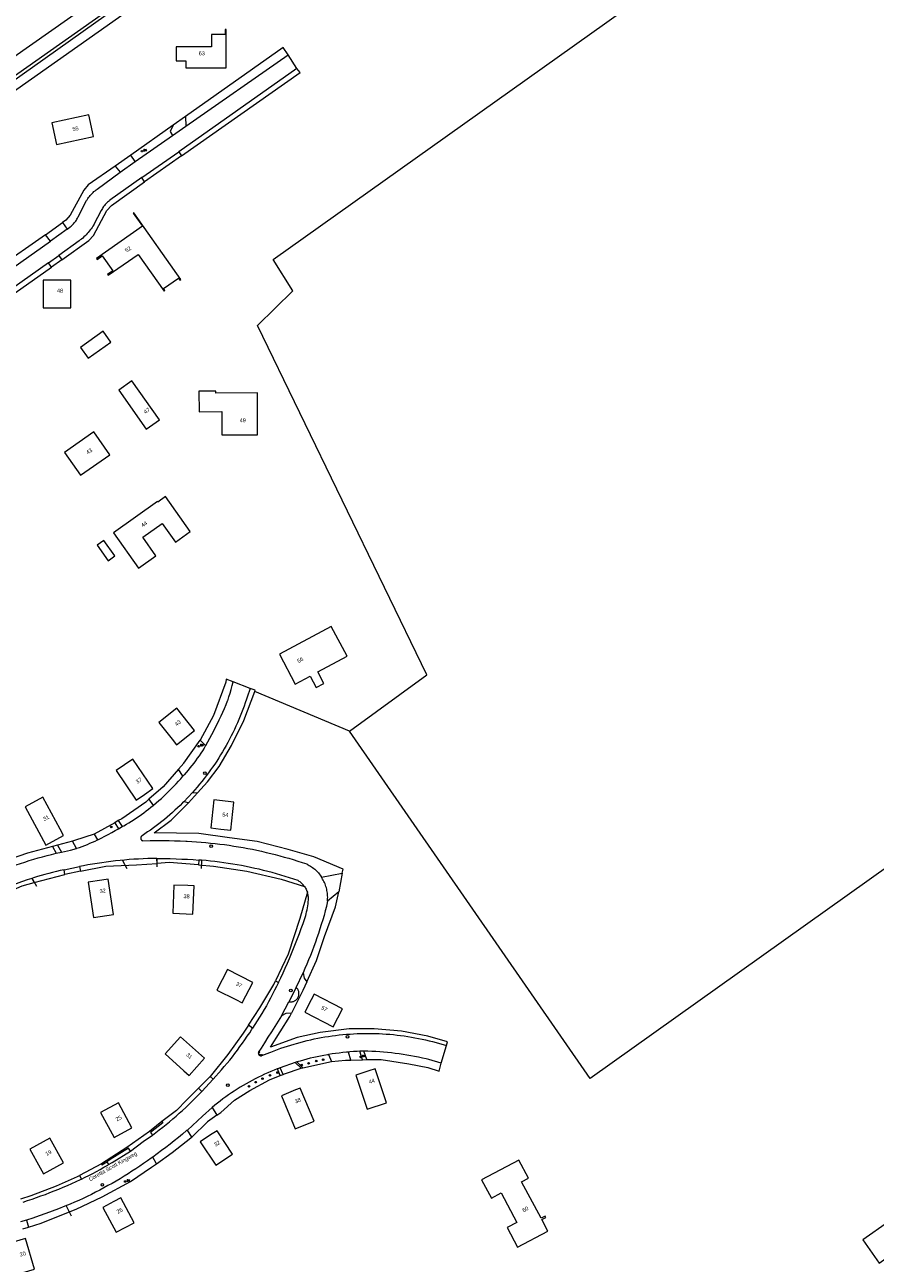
# Model space of a CAD drawing. Header units: metres. Extents: x 138165 to 154469, y 480134 to 494189.
# Tile 901 of 1056: x 149211 to 149480, y 486993 to 487384. Entities that reach past the tile are written whole.
import ezdxf

# ---------------------------------------------------------------- set-up
doc = ezdxf.new("R2010")
doc.units = ezdxf.units.M
doc.header["$LTSCALE"] = 0.001
doc.header["$MEASUREMENT"] = 0
for name, color, linetype, lineweight in [('Level 5', 7, 'Continuous', 0), ('TOP-L-terrein schutting raster hek leuning', 7, 'Continuous', 0), ('TOP-L-topo objecten punt', 7, 'Continuous', 0), ('TOP-L-topo objecten vlak', 7, 'Continuous', 0), ('TOP-T-topo huisnummering naamgeving', 7, 'Continuous', 0)]:
    doc.layers.add(name, color=color, linetype=linetype, lineweight=lineweight)
doc.styles.add('Style-INTL_ISO', font='INTL_ISO.shx')
doc.styles.add('Style-STANDARD', font='STANDARD.shx')

# ---------------------------------------------------------------- blocks, each defined once
blk = doc.blocks.new('24')
at = {"layer": 'TOP-L-topo objecten punt', "color": 7, "linetype": 'Continuous', "lineweight": 0}
for radius in [0.025, 0.0182, 0.0115, 0.005]:
    blk.add_circle((0, 0), radius, dxfattribs=at)
blk = doc.blocks.new('*U13')
at = {"layer": 'Level 5', "color": 7, "linetype": 'Continuous', "lineweight": 0}
blk.add_circle((0, 0), 0.0415, dxfattribs=at)
blk = doc.blocks.new('150')
at = {"layer": 'Level 5', "color": 7, "linetype": 'Continuous', "lineweight": 0}
blk.add_blockref('*U13', (0, 0), dxfattribs=at)
blk = doc.blocks.new('72')
at = {"layer": 'TOP-L-topo objecten punt', "color": 7, "linetype": 'Continuous', "lineweight": 0}
blk.add_circle((0, 0), 0.025, dxfattribs=at)
at = {"layer": 'TOP-L-topo objecten punt', "color": 7, "linetype": 'Continuous', "lineweight": 0, "style": 'Style-STANDARD'}
blk.add_text('BK', height=0.06, dxfattribs=at).set_placement((0.0483, 0))
blk = doc.blocks.new('10')
at = {"layer": 'TOP-L-topo objecten punt', "linetype": 'Continuous', "lineweight": 0}
blk.add_circle((0, 0), 0.0125, dxfattribs=at)

msp = doc.modelspace()

# ---------------------------------------------------------------- linework, layer by layer
at = {"layer": 'TOP-L-terrein schutting raster hek leuning', "flags": 128}
for points in [[(149242.12, 487120.06), (149243.5, 487117.52)], [(149253.01, 487120.65), (149253.04, 487118.03)], [(149267.09, 487120.05), (149267, 487117.51)], [(149213.71, 487114.07), (149214.96, 487111.9)], [(149224.34, 487010.81), (149225.91, 487007.66)]]:
    msp.add_lwpolyline(points, dxfattribs=at)
at = {"layer": 'TOP-L-topo objecten vlak', "flags": 128}
for points in [[(149466.17, 487548.25), (149465.91, 487548.49), (149465.6, 487548.67), (149465.26, 487548.79), (149464.91, 487548.84), (149464.55, 487548.82), (149464.21, 487548.73), (149395.28, 487500), (149002.08, 487223.05)], [(149465.69, 487547.91), (149465.49, 487548.08), (149465.18, 487548.14), (149464.71, 487548.12), (149460.76, 487545.07), (149452.85, 487539.44), (149439.89, 487530.21), (149417.64, 487514.52), (149399.52, 487501.72), (149372.59, 487482.83), (149312.06, 487440.36), (149268.66, 487409.62), (149241.01, 487390.17), (149167.73, 487338.14), (149127.41, 487310.06), (149072.16, 487271.22), (149003.14, 487222.7), (149002.99, 487222.35), (149004.31, 487219.86)], [(149054.3, 487422.64), (149164.86, 487500.33), (149237.83, 487395.18), (149127.53, 487317.69)], [(149313.89, 487160.88), (149338.36, 487178.73), (149284.79, 487289.2), (149296.03, 487300.11), (149289.75, 487310.03), (149490.5, 487452.91)], [(149490.5, 487452.91), (149647.6, 487234.63), (149389.96, 487051.07), (149313.89, 487160.88)], [(149004.31, 487219.86), (149270.18, 487407.33)], [(149259.08, 487372.86), (149262.18, 487372.86), (149262.18, 487370.62), (149274.95, 487370.62), (149274.95, 487382.72), (149274.63, 487382.72), (149274.63, 487381.22), (149270.28, 487381.22), (149270.28, 487377.32), (149259.08, 487377.32), (149259.08, 487372.86)], [(149294.48, 487374.79), (149292.89, 487377.03), (149262.09, 487355.3)], [(149262.15, 487352.17), (149294.48, 487374.79)], [(149297.27, 487370.4), (149294.48, 487374.79)], [(149297.27, 487370.4), (149259.92, 487344.08)], [(149260.76, 487342.8), (149298.32, 487369.22), (149297.27, 487370.4)], [(149232.97, 487348.92), (149231.5, 487355.76), (149219.77, 487353.23), (149221.24, 487346.39), (149232.97, 487348.92)], [(149258.16, 487352.51), (149244.74, 487343.03)], [(149258.16, 487352.51), (149257.2, 487350.52), (149257.96, 487349.23)], [(149257.96, 487349.23), (149262.15, 487352.17)], [(149262.09, 487355.3), (149258.16, 487352.51)], [(149262.09, 487355.3), (149262.15, 487352.17)], [(149246.15, 487341), (149257.96, 487349.23)], [(149244.74, 487343.03), (149239.87, 487339.6)], [(149241.38, 487337.61), (149246.15, 487341)], [(149246.15, 487341), (149244.74, 487343.03)], [(149248.26, 487336), (149259.92, 487344.08)], [(149260.76, 487342.8), (149249.06, 487334.56)], [(149259.92, 487344.08), (149260.76, 487342.8)], [(149239.87, 487339.6), (149231.33, 487333.61), (149229.88, 487331.98), (149225.65, 487324.11), (149224.2, 487322.47), (149223.2, 487321.75)], [(149224.64, 487319.67), (149225.53, 487320.28), (149225.59, 487320.33), (149225.88, 487320.57), (149226.15, 487320.81), (149226.42, 487321.07), (149226.67, 487321.34), (149226.91, 487321.62), (149227.14, 487321.91), (149227.36, 487322.21), (149227.56, 487322.52), (149227.75, 487322.84), (149227.92, 487323.16), (149228.08, 487323.49), (149230.79, 487328.7), (149230.94, 487328.95), (149231.17, 487329.3), (149231.42, 487329.65), (149231.67, 487329.98), (149231.94, 487330.31), (149232.22, 487330.63), (149232.51, 487330.93), (149232.82, 487331.23), (149233.13, 487331.51), (149233.46, 487331.78), (149233.79, 487332.04), (149234.14, 487332.29), (149241.38, 487337.61)], [(149239.87, 487339.6), (149241.38, 487337.61)], [(149248.26, 487336), (149238.18, 487328.77), (149237.99, 487328.64), (149237.69, 487328.41), (149237.41, 487328.17), (149237.14, 487327.92), (149236.88, 487327.66), (149236.64, 487327.39), (149236.4, 487327.11), (149236.17, 487326.82), (149235.96, 487326.52), (149235.77, 487326.21), (149235.58, 487325.89), (149235.41, 487325.56), (149233.07, 487321.12), (149233.04, 487321.05), (149232.79, 487320.62), (149232.52, 487320.2), (149232.25, 487319.79), (149231.96, 487319.38), (149231.65, 487318.99), (149231.34, 487318.6), (149231.01, 487318.23), (149230.67, 487317.86), (149230.32, 487317.51), (149229.96, 487317.17), (149229.59, 487316.84), (149229.2, 487316.52), (149228.81, 487316.22), (149228.41, 487315.93), (149222.06, 487311.26)], [(149222.95, 487309.96), (149231.51, 487316), (149232.95, 487317.64), (149237.18, 487325.51), (149238.63, 487327.14), (149249.06, 487334.56)], [(149249.06, 487334.56), (149248.26, 487336)], [(149255.26, 487300.02), (149255.55, 487300.22), (149255.12, 487300.84), (149259.86, 487304.18), (149260.29, 487303.56), (149260.58, 487303.77), (149245.74, 487324.81), (149245.54, 487324.67), (149248.42, 487320.58), (149233.91, 487310.36), (149234.11, 487310.07), (149235.75, 487311.22), (149239.09, 487306.48), (149237.45, 487305.33), (149237.65, 487305.04), (149247.05, 487311.67), (149255.26, 487300.02)], [(149217.75, 487317.87), (149223.2, 487321.75)], [(149223.2, 487321.75), (149224.64, 487319.67)], [(149217.75, 487317.87), (149187.61, 487296.73)], [(149219.35, 487315.84), (149217.75, 487317.87)], [(149224.64, 487319.67), (149219.35, 487315.84)], [(149189.32, 487294.66), (149219.35, 487315.84)], [(149218.75, 487308.94), (149168.98, 487273.74)], [(149218.75, 487308.94), (149222.06, 487311.26)], [(149219.67, 487307.66), (149218.75, 487308.94)], [(149222.95, 487309.96), (149219.67, 487307.66)], [(149222.06, 487311.26), (149222.95, 487309.96)], [(149169, 487271.94), (149219.67, 487307.66)], [(149217.02, 487294.71), (149225.86, 487294.71), (149225.86, 487303.55), (149217.02, 487303.55), (149217.02, 487294.71)], [(149228.87, 487282.27), (149231.29, 487278.84), (149238.48, 487283.91), (149236.06, 487287.34), (149228.87, 487282.27)], [(149245.1, 487271.71), (149240.93, 487268.77), (149249.62, 487256.44), (149253.79, 487259.37), (149245.1, 487271.71)], [(149284.86, 487254.6), (149284.82, 487267.87), (149271.62, 487267.83), (149271.61, 487268.42), (149266.31, 487268.4), (149266.33, 487261.93), (149273.54, 487261.95), (149273.56, 487254.56), (149284.86, 487254.6)], [(149228.89, 487241.83), (149238.12, 487248.33), (149233.03, 487255.56), (149223.8, 487249.05), (149228.89, 487241.83)], [(149247.19, 487212.48), (149252.73, 487216.39), (149248.6, 487222.25), (149254.71, 487226.56), (149258.85, 487220.7), (149263.57, 487224.03), (149255.78, 487235.09), (149253.32, 487233.36), (149253.23, 487233.49), (149239.3, 487223.67), (149247.19, 487212.48)], [(149236.29, 487221.22), (149234.14, 487219.71), (149237.6, 487214.8), (149239.75, 487216.32), (149236.29, 487221.22)], [(149301.43, 487178.32), (149303.37, 487174.7), (149305.79, 487175.99), (149303.85, 487179.62), (149313.12, 487184.58), (149308.07, 487194.01), (149291.72, 487185.26), (149296.77, 487175.82), (149301.43, 487178.32)], [(149277.17, 487176.54), (149274.93, 487177.36), (149274.77, 487176.42), (149270.86, 487165.84), (149266.73, 487158.03)], [(149268.4, 487156.36), (149268.43, 487156.4), (149269.08, 487157.53), (149269.73, 487158.68), (149270.36, 487159.84), (149270.97, 487161), (149271.58, 487162.16), (149272.16, 487163.34), (149272.73, 487164.52), (149273.29, 487165.71), (149273.84, 487166.91), (149274.37, 487168.11), (149274.88, 487169.32), (149275.38, 487170.54), (149275.39, 487170.55), (149275.77, 487171.74), (149276.14, 487172.93), (149276.5, 487174.13), (149276.84, 487175.33), (149277.17, 487176.54)], [(149282.47, 487174.36), (149277.17, 487176.54)], [(149282.47, 487174.36), (149281.53, 487171.65), (149281.32, 487171), (149280.96, 487169.92), (149280.58, 487168.84), (149280.19, 487167.76), (149279.78, 487166.69), (149279.36, 487165.63), (149278.92, 487164.57), (149278.47, 487163.52), (149278, 487162.48), (149277.52, 487161.44), (149277.02, 487160.41), (149276.51, 487159.39), (149275.99, 487158.37), (149275.45, 487157.36), (149274.9, 487156.36), (149274.33, 487155.36), (149273.75, 487154.38), (149273.15, 487153.4), (149272.55, 487152.43), (149271.92, 487151.47), (149271.29, 487150.52), (149270.64, 487149.57), (149269.98, 487148.64), (149269.31, 487147.72), (149268.62, 487146.8), (149267.92, 487145.9), (149267.21, 487145), (149266.48, 487144.11), (149265.75, 487143.24), (149265, 487142.38), (149264.24, 487141.52)], [(149265.89, 487141.39), (149269.05, 487144.92), (149272.7, 487149.76), (149276.61, 487156.42), (149280.48, 487164.32), (149283.96, 487173.43)], [(149283.96, 487173.43), (149284.07, 487173.85), (149282.47, 487174.36)], [(149313.89, 487160.88), (149283.96, 487173.43)], [(149257.83, 487158.35), (149259.2, 487156.63), (149264.88, 487161.14), (149259.3, 487168.16), (149253.63, 487163.65), (149257.8, 487158.39), (149257.83, 487158.35)], [(149259.87, 487148.92), (149261.55, 487150.76), (149266.73, 487158.03)], [(149268.4, 487156.36), (149267.91, 487155.54), (149267.4, 487154.72), (149266.88, 487153.92), (149266.34, 487153.12), (149265.79, 487152.33), (149265.23, 487151.55), (149264.65, 487150.78), (149264.07, 487150.02), (149263.47, 487149.27), (149262.85, 487148.53), (149262.23, 487147.81), (149261.59, 487147.09), (149261.24, 487146.7)], [(149266.73, 487158.03), (149268.4, 487156.36)], [(149249.12, 487140.93), (149251.76, 487142.74), (149245.38, 487152.07), (149240.1, 487148.45), (149246.48, 487139.12), (149249.12, 487140.93)], [(149259.87, 487148.92), (149255.01, 487143.32), (149250.51, 487139.4)], [(149261.24, 487146.7), (149259.87, 487148.92)], [(149251.86, 487137.46), (149251.96, 487137.54), (149252.79, 487138.24), (149253.61, 487138.95), (149254.43, 487139.67), (149255.23, 487140.41), (149256.02, 487141.16), (149256.8, 487141.91), (149257.57, 487142.68), (149258.33, 487143.47), (149259.07, 487144.26), (149259.81, 487145.06), (149260.53, 487145.88), (149261.24, 487146.7)], [(149261.51, 487138.61), (149264.24, 487141.52)], [(149265.89, 487141.39), (149263.05, 487138.27)], [(149264.24, 487141.52), (149265.89, 487141.39)], [(149222.48, 487129.9), (149216.99, 487140), (149211.37, 487136.95), (149217.91, 487124.91), (149223.53, 487127.97), (149222.48, 487129.9)], [(149250.51, 487139.4), (149249.5, 487138.49), (149241.92, 487133.21), (149240.77, 487132.63)], [(149242.07, 487130.75), (149242.54, 487131.01), (149243.36, 487131.47), (149244.18, 487131.95), (149244.99, 487132.44), (149245.79, 487132.94), (149246.58, 487133.46), (149247.36, 487133.99), (149248.14, 487134.54), (149248.9, 487135.1), (149249.65, 487135.67), (149250.4, 487136.25), (149251.13, 487136.85), (149251.86, 487137.46)], [(149261.51, 487138.61), (149261.12, 487138.21), (149260.33, 487137.43), (149259.54, 487136.67), (149258.73, 487135.91), (149257.91, 487135.17), (149257.08, 487134.44), (149256.24, 487133.72), (149255.39, 487133.01), (149254.53, 487132.32), (149253.66, 487131.63), (149252.78, 487130.96), (149251.89, 487130.31), (149251, 487129.66), (149250.09, 487129.03), (149249.17, 487128.41), (149248.34, 487127.87), (149248.34, 487127.86), (149248.24, 487127.8), (149248.15, 487127.72), (149248.07, 487127.63), (149248.01, 487127.53), (149247.96, 487127.43), (149247.92, 487127.32), (149247.9, 487127.2), (149247.9, 487127.08), (149247.91, 487126.97), (149247.94, 487126.85), (149247.98, 487126.74), (149248.04, 487126.64), (149248.11, 487126.55), (149248.2, 487126.46), (149248.29, 487126.39), (149248.39, 487126.34), (149248.5, 487126.29), (149248.61, 487126.26), (149250.84, 487126.33), (149251.51, 487126.33), (149253.29, 487126.34), (149255.07, 487126.33), (149256.85, 487126.3), (149258.62, 487126.26), (149260.4, 487126.2), (149262.18, 487126.13), (149262.61, 487126.11), (149264.09, 487126.03), (149265.57, 487125.93), (149267.05, 487125.82), (149268.52, 487125.7), (149270, 487125.55), (149271.48, 487125.39), (149272.95, 487125.22), (149274.42, 487125.03), (149275.89, 487124.82), (149277.35, 487124.6), (149278.82, 487124.36), (149280.28, 487124.11), (149281.74, 487123.84), (149283.19, 487123.56), (149284.64, 487123.25), (149286.09, 487122.94), (149287.54, 487122.6), (149288.98, 487122.26), (149290.42, 487121.89), (149291.85, 487121.52), (149293.28, 487121.12), (149294.71, 487120.71), (149296.13, 487120.29), (149297.55, 487119.85), (149298.96, 487119.39), (149300.36, 487118.92), (149300.45, 487118.88), (149300.83, 487118.69), (149301.19, 487118.49), (149301.55, 487118.27), (149301.9, 487118.04), (149302.24, 487117.8), (149302.57, 487117.54), (149302.89, 487117.27), (149303.2, 487116.99), (149303.5, 487116.7), (149303.79, 487116.4), (149304.07, 487116.08), (149304.33, 487115.76), (149304.58, 487115.42), (149304.82, 487115.08), (149305.05, 487114.72)], [(149250.51, 487139.4), (149251.86, 487137.46)], [(149311.61, 487116.05), (149311.89, 487117.32), (149302.59, 487121.23), (149294.55, 487123.52), (149284.67, 487126.05), (149275.94, 487127.2), (149266.29, 487128.58), (149252.12, 487128.75), (149257.54, 487132.75), (149263.05, 487138.27)], [(149263.05, 487138.27), (149261.51, 487138.61)], [(149273.21, 487129.97), (149276.4, 487129.64), (149277.32, 487138.49), (149270.96, 487139.16), (149270.03, 487130.3), (149273.21, 487129.97)], [(149239.67, 487131.95), (149233.19, 487128.38)], [(149234.26, 487126.56), (149234.3, 487126.58), (149235.42, 487127.12), (149236.54, 487127.69), (149237.64, 487128.26), (149238.74, 487128.85), (149239.84, 487129.46), (149240.92, 487130.08)], [(149240.77, 487132.63), (149239.67, 487131.95)], [(149239.67, 487131.95), (149240.92, 487130.08)], [(149240.77, 487132.63), (149242.07, 487130.75)], [(149240.92, 487130.08), (149242.07, 487130.75)], [(149226.3, 487126.13), (149221.64, 487124.88)], [(149233.19, 487128.38), (149226.99, 487126.31), (149226.3, 487126.13)], [(149227.58, 487123.85), (149226.3, 487126.13)], [(149227.58, 487123.85), (149227.72, 487123.9), (149228.56, 487124.18), (149229.39, 487124.47), (149230.22, 487124.78), (149231.04, 487125.11), (149231.85, 487125.45), (149232.66, 487125.8), (149233.46, 487126.17), (149234.26, 487126.56)], [(149233.19, 487128.38), (149234.26, 487126.56)], [(149219.98, 487124.44), (149212.08, 487122.38), (149203.58, 487119.39), (149196.14, 487116.43)], [(149197.19, 487114.12), (149197.61, 487114.31), (149198.95, 487114.9), (149200.3, 487115.48), (149201.65, 487116.04), (149203.01, 487116.58), (149204.37, 487117.11), (149205.74, 487117.63), (149207.12, 487118.13), (149208.5, 487118.61), (149209.88, 487119.08), (149211.27, 487119.54), (149212.67, 487119.98), (149214.07, 487120.4), (149215.48, 487120.81), (149216.89, 487121.2), (149218.3, 487121.58), (149219.72, 487121.95), (149221.14, 487122.29)], [(149221.64, 487124.88), (149219.98, 487124.44)], [(149219.98, 487124.44), (149221.14, 487122.29)], [(149221.14, 487122.29), (149222.83, 487122.7)], [(149221.64, 487124.88), (149222.83, 487122.7)], [(149222.83, 487122.7), (149225.7, 487123.33), (149227.58, 487123.85)], [(149223.68, 487117.08), (149222.46, 487116.82), (149221.25, 487116.54), (149220.04, 487116.25), (149218.84, 487115.94), (149217.64, 487115.61), (149216.44, 487115.27), (149215.25, 487114.92), (149214.06, 487114.55), (149213.53, 487114.37)], [(149223.68, 487117.08), (149228.6, 487118.15)], [(149223.87, 487115.61), (149223.68, 487117.08)], [(149253.03, 487120.67), (149251.57, 487120.65), (149250.11, 487120.61), (149248.65, 487120.55), (149247.19, 487120.48), (149245.73, 487120.39), (149244.28, 487120.29), (149242.82, 487120.17), (149241.36, 487120.03), (149239.91, 487119.88), (149238.46, 487119.71), (149237.01, 487119.53), (149235.56, 487119.33), (149234.12, 487119.12), (149232.67, 487118.89), (149231.23, 487118.64), (149229.8, 487118.38), (149228.6, 487118.15)], [(149228.6, 487118.15), (149228.9, 487116.65)], [(149228.9, 487116.65), (149236.89, 487118.24), (149246.53, 487118.7), (149253.05, 487119.11)], [(149253.03, 487120.67), (149253.63, 487120.67), (149255.45, 487120.64), (149257.26, 487120.6), (149259.07, 487120.55), (149260.89, 487120.48), (149262.7, 487120.39), (149264.51, 487120.29), (149266.32, 487120.17)], [(149253.05, 487119.11), (149253.03, 487120.67)], [(149266.19, 487118.63), (149256.87, 487119.39), (149253.05, 487119.11)], [(149266.32, 487120.17), (149266.19, 487118.63)], [(149266.19, 487118.63), (149270.89, 487118.24), (149281.45, 487116.63), (149292.25, 487114.1), (149299.68, 487111.77)], [(149299.68, 487111.77), (149299.47, 487112.06), (149299.26, 487112.31), (149299.04, 487112.56), (149298.8, 487112.79), (149298.56, 487113.02), (149298.3, 487113.23), (149298.03, 487113.43), (149297.76, 487113.61), (149297.63, 487113.69), (149296.29, 487114.15), (149294.94, 487114.58), (149293.58, 487115.01), (149292.22, 487115.42), (149290.85, 487115.81), (149289.48, 487116.19), (149288.11, 487116.55), (149286.73, 487116.9), (149285.35, 487117.23), (149283.97, 487117.54), (149282.58, 487117.84), (149281.19, 487118.13), (149279.79, 487118.4), (149278.39, 487118.65), (149276.99, 487118.89), (149275.59, 487119.11), (149274.18, 487119.32), (149272.77, 487119.51), (149271.36, 487119.68), (149269.95, 487119.84), (149268.54, 487119.98), (149267.12, 487120.11), (149266.32, 487120.17)], [(149213.53, 487114.37), (149212.02, 487113.87), (149210.52, 487113.34), (149209.02, 487112.8), (149207.53, 487112.25), (149206.04, 487111.68), (149204.56, 487111.1), (149203.09, 487110.5), (149201.62, 487109.89), (149200.16, 487109.26), (149200.05, 487109.21)], [(149213.53, 487114.37), (149214.23, 487113.03)], [(149214.23, 487113.03), (149223.87, 487115.61)], [(149228.9, 487116.65), (149223.87, 487115.61)], [(149235.57, 487113.79), (149231.25, 487113.12), (149232.98, 487101.96), (149239.31, 487102.94), (149237.58, 487114.1), (149235.57, 487113.79)], [(149305.05, 487114.72), (149311.61, 487116.05)], [(149306.94, 487107.17), (149306.97, 487107.59), (149306.99, 487108.02), (149307, 487108.45), (149306.98, 487108.87), (149306.96, 487109.3), (149306.91, 487109.73), (149306.85, 487110.15), (149306.78, 487110.57), (149306.69, 487110.99), (149306.58, 487111.4), (149306.46, 487111.81), (149306.32, 487112.22), (149306.17, 487112.62), (149306, 487113.01), (149305.82, 487113.4), (149305.62, 487113.78), (149305.41, 487114.15), (149305.19, 487114.51), (149305.05, 487114.72)], [(149311.61, 487116.05), (149310.5, 487110.09)], [(149200.81, 487107.78), (149201.51, 487108.12), (149210.47, 487112.03), (149214.23, 487113.03)], [(149262.77, 487112.07), (149258.4, 487112.27), (149258, 487103.38), (149264.39, 487103.09), (149264.8, 487111.98), (149262.77, 487112.07)], [(149300.58, 487110.01), (149298.22, 487101.69), (149294.55, 487090.43), (149290.51, 487081.93)], [(149291.45, 487081.41), (149292.17, 487082.93), (149292.89, 487084.46), (149293.58, 487085.99), (149294.27, 487087.53), (149294.93, 487089.07), (149295.59, 487090.62), (149296.23, 487092.18), (149296.85, 487093.74), (149297.46, 487095.31), (149298.06, 487096.89), (149298.64, 487098.47), (149299.2, 487100.05), (149299.75, 487101.64), (149299.86, 487101.98), (149300.04, 487102.59), (149300.21, 487103.2), (149300.35, 487103.81), (149300.49, 487104.43), (149300.6, 487105.06), (149300.7, 487105.68), (149300.79, 487106.31), (149300.86, 487106.94), (149300.91, 487107.57), (149300.94, 487108.06), (149300.92, 487108.4), (149300.88, 487108.73), (149300.83, 487109.06), (149300.76, 487109.38), (149300.67, 487109.7), (149300.58, 487110.01)], [(149299.68, 487111.77), (149299.86, 487111.51), (149300.03, 487111.23), (149300.19, 487110.94), (149300.33, 487110.64), (149300.46, 487110.33), (149300.58, 487110.01)], [(149300.36, 487081.61), (149303.51, 487088.36), (149306.03, 487095.94), (149309.48, 487105.37), (149310.5, 487110.09)], [(149310.5, 487110.09), (149306.94, 487107.17)], [(149306.94, 487107.17), (149306.67, 487105.62), (149306.64, 487105.51), (149306.25, 487104.08), (149305.85, 487102.65), (149305.43, 487101.22), (149304.99, 487099.8), (149304.54, 487098.39), (149304.07, 487096.98), (149303.59, 487095.57), (149303.1, 487094.17), (149302.58, 487092.78), (149302.06, 487091.39), (149301.52, 487090.01), (149300.96, 487088.63), (149300.39, 487087.26), (149299.8, 487085.89), (149299.2, 487084.54)], [(149278, 487076.02), (149280, 487075), (149283.29, 487081.47), (149275.3, 487085.53), (149272.01, 487079.06), (149278, 487076.02)], [(149281.99, 487067.93), (149285.59, 487073.42), (149289.95, 487080.78), (149290.51, 487081.93)], [(149290.51, 487081.93), (149291.45, 487081.41)], [(149297.04, 487079.89), (149299.2, 487084.54)], [(149299.2, 487084.54), (149299.58, 487082.77), (149300.36, 487081.61)], [(149291.45, 487081.41), (149290.86, 487080.21), (149290.23, 487078.97), (149289.6, 487077.73), (149288.95, 487076.51), (149288.29, 487075.29), (149287.61, 487074.08), (149286.91, 487072.88), (149286.21, 487071.68), (149285.49, 487070.5), (149284.76, 487069.32), (149284.01, 487068.15), (149283.25, 487066.99)], [(149297.04, 487079.89), (149294.76, 487075.36)], [(149294.76, 487075.36), (149294.96, 487075.33), (149295.16, 487075.31), (149295.37, 487075.3), (149295.57, 487075.32), (149295.77, 487075.35), (149295.98, 487075.39), (149296.17, 487075.45), (149296.36, 487075.53), (149296.55, 487075.62), (149296.72, 487075.72), (149296.89, 487075.84), (149297.05, 487075.97), (149297.19, 487076.11), (149297.33, 487076.27), (149297.45, 487076.43), (149297.56, 487076.6), (149297.66, 487076.78), (149297.74, 487076.97), (149297.81, 487077.17), (149297.86, 487077.36), (149297.9, 487077.57), (149297.92, 487077.77), (149297.92, 487077.97), (149297.91, 487078.18), (149297.88, 487078.38), (149297.84, 487078.58), (149297.78, 487078.78), (149297.71, 487078.97), (149297.62, 487079.16), (149297.52, 487079.33), (149297.4, 487079.5), (149297.27, 487079.66), (149297.13, 487079.81), (149297.04, 487079.89)], [(149300.36, 487081.61), (149299.14, 487078.94), (149295.52, 487071.72)], [(149292.35, 487070.93), (149294.76, 487075.36)], [(149301.78, 487075.94), (149299.77, 487072.07), (149308.73, 487067.41), (149311.68, 487073.09), (149302.72, 487077.75), (149301.78, 487075.94)], [(149292.35, 487070.93), (149291.33, 487069.24), (149290.28, 487067.52), (149289.21, 487065.81), (149288.13, 487064.11), (149287.04, 487062.41), (149285.93, 487060.73), (149285.2, 487059.62), (149285.19, 487059.6), (149285.14, 487059.5), (149285.1, 487059.39), (149285.08, 487059.27), (149285.07, 487059.15), (149285.08, 487059.04), (149285.1, 487058.92), (149285.14, 487058.81), (149285.2, 487058.71), (149285.27, 487058.61), (149285.35, 487058.52), (149285.44, 487058.45), (149285.54, 487058.39), (149285.65, 487058.34), (149285.77, 487058.31), (149285.88, 487058.29), (149286, 487058.29), (149286.12, 487058.31), (149286.23, 487058.34), (149288.72, 487059.33), (149289.02, 487059.45), (149290.07, 487059.86), (149291.12, 487060.25), (149292.17, 487060.63), (149293.24, 487060.99), (149294.3, 487061.34), (149295.38, 487061.67), (149296.45, 487061.99), (149297.18, 487062.2), (149298.28, 487062.51), (149299.39, 487062.8), (149300.5, 487063.08), (149301.62, 487063.34), (149302.73, 487063.58), (149303.86, 487063.81), (149304.98, 487064.02), (149306.11, 487064.22), (149307.24, 487064.4), (149308.37, 487064.57), (149309.51, 487064.72), (149310.64, 487064.85), (149311.78, 487064.97), (149312.92, 487065.08), (149314.07, 487065.16), (149315.21, 487065.23), (149316.35, 487065.29), (149317.5, 487065.33), (149318.64, 487065.35), (149319.79, 487065.35), (149320.93, 487065.34), (149322.08, 487065.32), (149323.22, 487065.28), (149324.36, 487065.22), (149325.51, 487065.15), (149326.65, 487065.06), (149327.79, 487064.95), (149328.93, 487064.83), (149330.06, 487064.7), (149331.2, 487064.54), (149332.33, 487064.37), (149333.46, 487064.19), (149334.59, 487063.99), (149335.71, 487063.77), (149336.83, 487063.54), (149337.95, 487063.29), (149339.07, 487063.03), (149340.18, 487062.75), (149341.28, 487062.46), (149342.39, 487062.15), (149343.48, 487061.82), (149344.58, 487061.48)], [(149344.58, 487061.48), (149344.89, 487062.66), (149338.65, 487064.49), (149330.38, 487066.1), (149321.65, 487066.79), (149313.84, 487066.79), (149304.65, 487065.64), (149297.3, 487064.03), (149288.95, 487060.95), (149295.01, 487070.66), (149295.52, 487071.72)], [(149295.52, 487071.72), (149293.75, 487071.59), (149292.35, 487070.93)], [(149281.99, 487067.93), (149280.3, 487065.38), (149275.48, 487058.71), (149269.84, 487051.71)], [(149270.76, 487050.85), (149271.67, 487051.84), (149272.57, 487052.84), (149273.45, 487053.84), (149274.32, 487054.86), (149275.18, 487055.89), (149276.02, 487056.93), (149276.86, 487057.98), (149277.68, 487059.03), (149278.49, 487060.1), (149279.28, 487061.18), (149280.07, 487062.27), (149280.84, 487063.36), (149281.59, 487064.47), (149282.34, 487065.58), (149283.07, 487066.71), (149283.25, 487066.99)], [(149283.25, 487066.99), (149281.99, 487067.93)], [(149261.55, 487053.56), (149263.22, 487052.07), (149268.05, 487057.47), (149260.48, 487064.24), (149255.65, 487058.84), (149261.55, 487053.56)], [(149307.24, 487058.66), (149306.91, 487058.6), (149305.82, 487058.41), (149304.74, 487058.2), (149303.66, 487057.98), (149302.58, 487057.74), (149301.51, 487057.48), (149300.44, 487057.21), (149299.37, 487056.92), (149298.31, 487056.62), (149297.26, 487056.31)], [(149313.53, 487059.45), (149312.9, 487059.4), (149311.77, 487059.28), (149310.63, 487059.15), (149309.5, 487059), (149308.37, 487058.84), (149307.24, 487058.66)], [(149307.24, 487058.66), (149308.19, 487056.45)], [(149317.16, 487059.69), (149316.32, 487059.65), (149315.18, 487059.58), (149314.04, 487059.49), (149313.53, 487059.45)], [(149314.31, 487056.91), (149313.53, 487059.45)], [(149318.47, 487059.72), (149317.16, 487059.69)], [(149318.03, 487057.01), (149317.16, 487059.69)], [(149342.86, 487055.98), (149338.92, 487057.11), (149338.12, 487057.3), (149336.92, 487057.57), (149335.7, 487057.82), (149334.48, 487058.06), (149333.27, 487058.28), (149332.04, 487058.49), (149330.82, 487058.68), (149329.59, 487058.86), (149328.36, 487059.02), (149327.13, 487059.16), (149325.9, 487059.29), (149324.66, 487059.4), (149323.43, 487059.5), (149322.19, 487059.58), (149320.95, 487059.64), (149319.71, 487059.69), (149318.47, 487059.72)], [(149319.39, 487057.05), (149318.47, 487059.72)], [(149342.86, 487055.98), (149344.58, 487061.48)], [(149292.03, 487054.49), (149291.09, 487054.16)], [(149296.73, 487056.14), (149292.03, 487054.49)], [(149292.93, 487052.39), (149292.03, 487054.49)], [(149297.26, 487056.31), (149296.73, 487056.14)], [(149298.6, 487054.31), (149296.73, 487056.14)], [(149299.15, 487054.47), (149297.26, 487056.31)], [(149298.6, 487054.31), (149299.15, 487054.47)], [(149299.15, 487054.47), (149308.19, 487056.45)], [(149308.19, 487056.45), (149312.63, 487056.89), (149314.31, 487056.91)], [(149314.31, 487056.91), (149318.03, 487057.01)], [(149318.03, 487057.01), (149319.39, 487057.05)], [(149319.39, 487057.05), (149323.95, 487057.14), (149332.68, 487055.76), (149338.65, 487054.61), (149342.2, 487053.45), (149342.86, 487055.98)], [(149266.16, 487048.03), (149269.84, 487051.71)], [(149270.76, 487050.85), (149267.18, 487046.99)], [(149269.84, 487051.71), (149270.76, 487050.85)], [(149291.09, 487054.16), (149291.08, 487054.16), (149290.07, 487053.75), (149289.06, 487053.32), (149288.05, 487052.89), (149287.06, 487052.43), (149286.07, 487051.97), (149285.08, 487051.49), (149284.1, 487050.99), (149283.13, 487050.48), (149282.17, 487049.96), (149281.22, 487049.42), (149280.27, 487048.87), (149279.33, 487048.3), (149278.4, 487047.72), (149277.48, 487047.13), (149276.57, 487046.53), (149275.67, 487045.91), (149274.77, 487045.28), (149273.89, 487044.63), (149273.01, 487043.97), (149272.15, 487043.3), (149271.29, 487042.62), (149270.44, 487041.92)], [(149271.96, 487039.49), (149273.18, 487040.36), (149277.55, 487044.27), (149282.37, 487047.26), (149288.57, 487050.7), (149291.93, 487052.01)], [(149291.93, 487052.01), (149291.09, 487054.16)], [(149291.93, 487052.01), (149292.93, 487052.39)], [(149292.93, 487052.39), (149293.4, 487052.54), (149298.6, 487054.31)], [(149320.04, 487053.5), (149315.9, 487052.11), (149319.5, 487041.4), (149325.57, 487043.44), (149321.97, 487054.15), (149320.04, 487053.5)], [(149251.59, 487033.21), (149252.68, 487034.03), (149253.77, 487034.85), (149254.85, 487035.7), (149255.92, 487036.55), (149256.98, 487037.42), (149258.02, 487038.3), (149259.06, 487039.2), (149260.08, 487040.1), (149261.1, 487041.02), (149262.11, 487041.95), (149263.1, 487042.89), (149264.08, 487043.84), (149265.05, 487044.8), (149266.01, 487045.78), (149266.96, 487046.76), (149267.18, 487046.99)], [(149266.16, 487048.03), (149262.49, 487044.32), (149259.17, 487041.02), (149254.61, 487037.47)], [(149267.18, 487046.99), (149266.16, 487048.03)], [(149296.85, 487047.47), (149292.42, 487045.62), (149296.77, 487035.19), (149302.68, 487037.65), (149298.33, 487048.08), (149296.85, 487047.47)], [(149239.47, 487032.47), (149245.09, 487035.53), (149240.84, 487043.35), (149235.22, 487040.29), (149239.47, 487032.47)], [(149262.64, 487034.8), (149267.38, 487039.22), (149270.44, 487041.92)], [(149271.96, 487039.49), (149269.03, 487037.42), (149264.06, 487032.59)], [(149270.44, 487041.92), (149271.96, 487039.49)], [(149254.61, 487037.47), (149250.67, 487034.35), (149243.55, 487029.29), (149235.5, 487024.09)], [(149254.61, 487037.47), (149254.87, 487037.07), (149250.98, 487033.99), (149251.59, 487033.21)], [(149216.08, 487022.88), (149217.15, 487020.91), (149223.51, 487024.38), (149219.22, 487032.25), (149212.86, 487028.78), (149216.08, 487022.88)], [(149244.66, 487028.15), (149248.72, 487031.12), (149251.59, 487033.21)], [(149262.64, 487034.8), (149262.42, 487034.61), (149261.12, 487033.53), (149259.82, 487032.45), (149258.5, 487031.39), (149257.17, 487030.34), (149255.83, 487029.3), (149254.48, 487028.28), (149253.12, 487027.26), (149251.76, 487026.26)], [(149252.87, 487024.15), (149257.79, 487027.68), (149263.76, 487032.28), (149264.06, 487032.59)], [(149264.06, 487032.59), (149262.64, 487034.8)], [(149269.99, 487033.24), (149266.69, 487031.07), (149271.6, 487023.64), (149276.94, 487027.17), (149272.03, 487034.59), (149269.99, 487033.24)], [(149244.66, 487028.15), (149244.04, 487029.08), (149238.26, 487025.45), (149237.21, 487024.72)], [(149237.69, 487023.85), (149238.85, 487024.52), (149244.66, 487028.15)], [(149251.76, 487026.26), (149251.24, 487025.89), (149250.04, 487025.03), (149248.83, 487024.19), (149247.61, 487023.36), (149246.38, 487022.54), (149245.14, 487021.74), (149243.9, 487020.95), (149242.64, 487020.17), (149241.38, 487019.41), (149240.11, 487018.66), (149238.83, 487017.93), (149237.55, 487017.21), (149236.25, 487016.5), (149234.95, 487015.81), (149233.64, 487015.13), (149232.33, 487014.46), (149231, 487013.81), (149229.67, 487013.18), (149228.33, 487012.56), (149226.99, 487011.95), (149225.64, 487011.36), (149223.91, 487010.68), (149221.9, 487009.91), (149219.88, 487009.15), (149217.86, 487008.41), (149215.83, 487007.69), (149213.8, 487006.98), (149211.77, 487006.29)], [(149212.41, 487004.13), (149216.44, 487005.39), (149226.62, 487009.41), (149227.47, 487009.76), (149235.74, 487013.66), (149244.7, 487018.49), (149251.36, 487023.09), (149252.87, 487024.15)], [(149235.5, 487024.09), (149228.51, 487020.41)], [(149229.13, 487019.27), (149230.35, 487019.86), (149231.55, 487020.47), (149232.75, 487021.09), (149233.94, 487021.72), (149235.12, 487022.37), (149236.29, 487023.03), (149237.46, 487023.71), (149237.69, 487023.85)], [(149235.5, 487024.09), (149235.65, 487023.82), (149237.21, 487024.72)], [(149237.21, 487024.72), (149237.69, 487023.85)], [(149252.87, 487024.15), (149251.76, 487026.26)], [(149376.59, 487002.87), (149374.65, 487006.48), (149375.98, 487007.19), (149375.76, 487007.59), (149374.44, 487006.88), (149368.28, 487018.39), (149370.5, 487019.57), (149367.42, 487025.32), (149355.66, 487019.03), (149358.73, 487013.28), (149361.82, 487014.93), (149366.81, 487005.6), (149363.73, 487003.95), (149367.04, 486997.76), (149376.59, 487002.87)], [(149209.96, 487013.09), (149213.22, 487014.12), (149221.26, 487017.11), (149227.93, 487020.1), (149228.51, 487020.41)], [(149229.13, 487019.27), (149228.72, 487019.07), (149227.36, 487018.43), (149226, 487017.8), (149224.63, 487017.19), (149223.25, 487016.6), (149221.87, 487016.02), (149220.48, 487015.45), (149219.08, 487014.9), (149217.68, 487014.36), (149216.27, 487013.84), (149214.86, 487013.33), (149213.44, 487012.84), (149212.02, 487012.36), (149210.59, 487011.9)], [(149228.51, 487020.41), (149229.13, 487019.27)], [(149239.45, 487012.17), (149235.96, 487010.31), (149240.14, 487002.46), (149245.79, 487005.46), (149241.61, 487013.32), (149239.45, 487012.17)], [(149211.77, 487006.29), (149209.94, 487005.72)], [(149210.59, 487003.51), (149212.41, 487004.13)], [(149211.77, 487006.29), (149212.41, 487004.13)], [(149476.12, 487000.06), (149481.3, 486992.7), (149489.48, 486998.47), (149484.29, 487005.82), (149476.12, 487000.06)], [(149208.17, 486989.02), (149214.32, 486990.79), (149211.52, 487000.5), (149205.37, 486998.73), (149208.17, 486989.02)]]:
    msp.add_lwpolyline(points, dxfattribs=at)

# ---------------------------------------------------------------- block references
at = {"layer": 'TOP-L-topo objecten punt', "xscale": 10, "yscale": 10, "zscale": 10}
for name, p in [('72', (149248.29, 487344.29)), ('72', (149266.23, 487156.15)), ('150', (149268.2, 487147.65)), ('24', (149238.61, 487130.62)), ('150', (149270.19, 487124.53)), ('150', (149295.36, 487078.91)), ('150', (149313.29, 487064.27)), ('10', (149285.39, 487059.41)), ('10', (149285.47, 487058.7)), ('10', (149286.17, 487058.6)), ('72', (149317.42, 487057.92)), ('24', (149298.8, 487055.35)), ('24', (149300.97, 487055.88)), ('24', (149303.4, 487056.61)), ('24', (149305.56, 487057.04)), ('24', (149286.39, 487051.07)), ('24', (149288.76, 487052.07)), ('24', (149291.13, 487052.97)), ('150', (149275.42, 487048.96)), ('24', (149282.11, 487048.59)), ('24', (149284.26, 487049.92)), ('150', (149235.77, 487017.47)), ('72', (149242.99, 487018.52))]:
    msp.add_blockref(name, p, dxfattribs=at)

# ---------------------------------------------------------------- texts
at = {"layer": 'TOP-T-topo huisnummering naamgeving', "style": 'Style-INTL_ISO'}
for s, p in [('63', (149266.25, 487374.62)), ('48', (149221.44, 487299.55))]:
    msp.add_text(s, height=1.25, dxfattribs=at).set_placement(p)
for s, rotation, p in [('55', 12.2, (149226.48, 487350.59)), ('52', 35.2, (149243.47, 487312.2)), ('47', 35.2, (149249.4, 487261.17)), ('49', 0.2, (149279.2, 487258.58)), ('43', 35.2, (149231.2, 487248.35)), ('44', 35.2, (149248.57, 487225.31)), ('66', 28.2, (149297.77, 487182.43)), ('43', 38.5, (149259.25, 487162.4)), ('37', 34.4, (149246.86, 487144.23)), ('31', 28.5, (149217.45, 487132.46)), ('54', 354, (149273.63, 487133.95)), ('32', 8.8, (149235.03, 487109.66)), ('38', 357.4, (149261.42, 487108.12)), ('37', 333.1, (149277.82, 487080.6)), ('57', 332.5, (149304.79, 487073.06)), ('31', 318.2, (149262.1, 487058.43)), ('44', 18.6, (149320.21, 487049.34)), ('38', 22.7, (149296.91, 487043.16)), ('25', 28.5, (149240.37, 487037.52)), ('32', 33.4, (149271.57, 487029.49)), ('19', 28.6, (149218.18, 487026.58)), ('Coretta Scott Kingweg', 29.4, (149231.9, 487018.57)), ('26', 28, (149240.66, 487008.28)), ('60', 28.1, (149368.91, 487008.74)), ('20', 16.1, (149209.85, 486994.76))]:
    msp.add_text(s, height=1.25, rotation=rotation, dxfattribs=at).set_placement(p)

doc.saveas('drawing.dxf')
